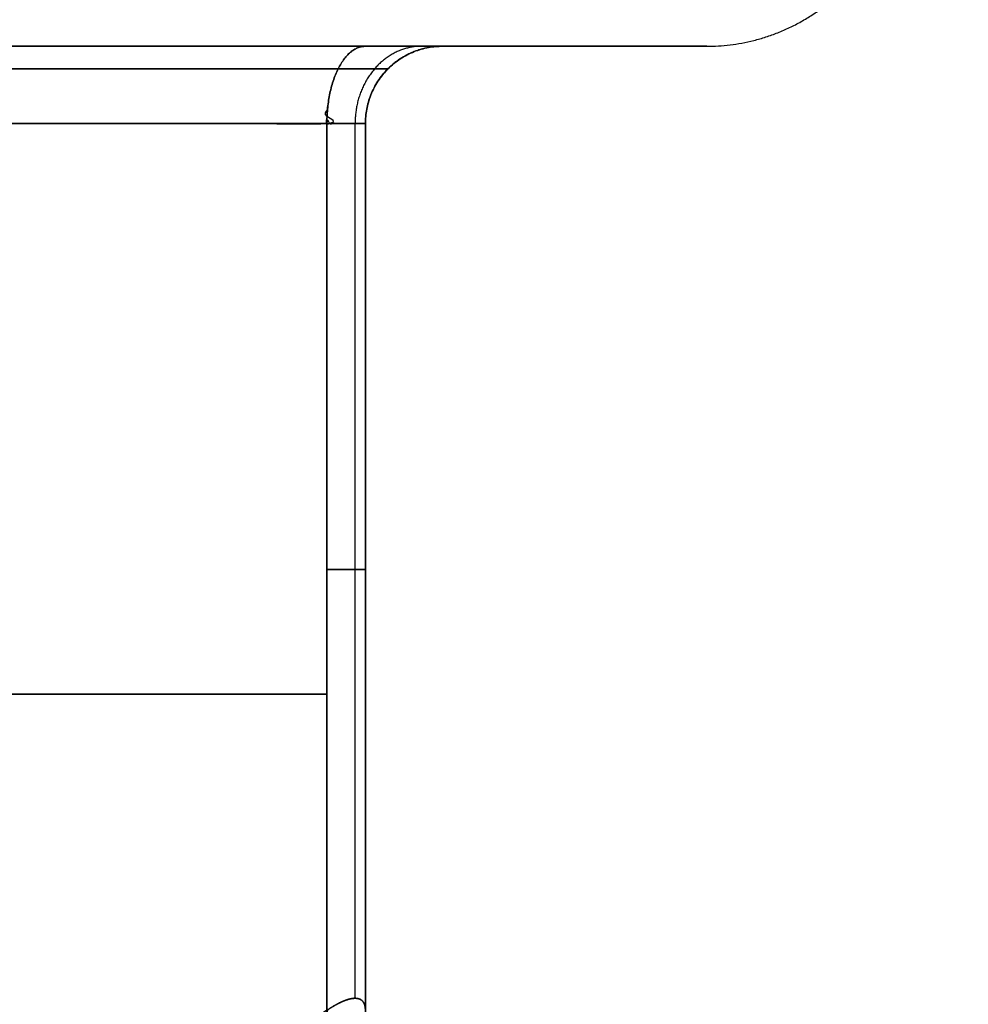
# Model space of a CAD drawing. Header units: millimetres. Extents: x -661 to 720, y -255 to 255.
# Tile 489 of 656: x -582.97 to -580.5, y 194.52 to 197.07. Entities that reach past the tile are written whole.
import ezdxf

# ---------------------------------------------------------------- set-up
doc = ezdxf.new("R2010")
doc.units = ezdxf.units.MM
doc.layers.add('Floreana 120', color=18, linetype='Continuous', true_color=0x000000)

msp = doc.modelspace()

# ---------------------------------------------------------------- linework, layer by layer
at = {"layer": 'Floreana 120', "color": 253, "true_color": 0x97aaae}
for p, q in [((-581.8686, 197, 1221.5), (-581.1827, 197, 1221.5)), ((-581.8686, 197, 821.5), (-581.1827, 197, 821.5)), ((-581.8686, 197, 421.5), (-581.1827, 197, 421.5)), ((-582.0686, 194.0095, 1221.5), (-582.0686, 196.8, 1221.5)), ((-582.0686, 194.0095, 821.5), (-582.0686, 196.8, 821.5)), ((-582.0686, 194.0095, 421.5), (-582.0686, 196.8, 421.5)), ((-582.1686, 195.3197, 1219.4423), (-585.4327, 195.3197, 1217.5577)), ((-585.4327, 195.3197, 1225.4423), (-582.1686, 195.3197, 1223.5577)), ((-582.1686, 195.3197, 819.4423), (-585.4327, 195.3197, 817.5577)), ((-585.4327, 195.3197, 825.4423), (-582.1686, 195.3197, 823.5577)), ((-582.1686, 195.3197, 419.4423), (-585.4327, 195.3197, 417.5577)), ((-585.4327, 195.3197, 425.4423), (-582.1686, 195.3197, 423.5577)), ((-582.0686, 195.3228, 1219.6155), (-582.0686, 195.3228, 1223.3845)), ((-582.0686, 195.3228, 819.6155), (-582.0686, 195.3228, 823.3845)), ((-582.0686, 195.3228, 419.6155), (-582.0686, 195.3228, 423.3845))]:
    msp.add_line(p, q, dxfattribs=at)
at = {"layer": 'Floreana 120', "color": 250, "true_color": 0x282421}
for points, knots in [([(-652.0296, -251, 10), (-475.5296, -251, 10), (-299.0296, -251, 10), (-294.0296, -251, 10), (-294.0296, -246, 10), (-294.0296, 0, 10), (-294.0296, 246, 10), (-294.0296, 251, 10), (-299.0296, 251, 10), (-475.5296, 251, 10), (-652.0296, 251, 10), (-657.0296, 251, 10), (-657.0296, 246, 10), (-657.0296, 0, 10), (-657.0296, -246, 10), (-657.0296, -251, 10), (-652.0296, -251, 10)], [0, 0, 0, 353, 353, 363, 363, 855, 855, 865, 865, 1218, 1218, 1228, 1228, 1720, 1720, 1730, 1730, 1730]), ([(-294.0296, 246), (-294.0296, 0), (-294.0296, -246), (-294.0296, -251), (-299.0296, -251), (-475.5296, -251), (-652.0296, -251), (-657.0296, -251), (-657.0296, -246), (-657.0296, 0), (-657.0296, 246), (-657.0296, 251), (-652.0296, 251), (-475.5296, 251), (-299.0296, 251), (-294.0296, 251), (-294.0296, 246)], [0, 0, 0, 492, 492, 502, 502, 855, 855, 865, 865, 1357, 1357, 1367, 1367, 1720, 1720, 1730, 1730, 1730])]:
    msp.add_rational_spline(points, [1, 1, 1, 0.707106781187, 1, 1, 1, 0.707106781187, 1, 1, 1, 0.707106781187, 1, 1, 1, 0.707106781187, 1], degree=2, knots=knots, dxfattribs=at)
at = {"layer": 'Floreana 120', "color": 253, "true_color": 0x97aaae}
for points, weights in [([(-581.1827, 197, 1221.5), (-580.8898, 197, 1221.5), (-580.6827, 197.2071, 1221.5), (-580.6827, 197.5, 1221.5)], [0.478289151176, 0.384897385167, 0.384897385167, 0.478289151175]), ([(-581.1827, 197, 821.5), (-580.8898, 197, 821.5), (-580.6827, 197.2071, 821.5), (-580.6827, 197.5, 821.5)], [0.478289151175, 0.384897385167, 0.384897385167, 0.478289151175]), ([(-581.1827, 197, 421.5), (-580.8898, 197, 421.5), (-580.6827, 197.2071, 421.5), (-580.6827, 197.5, 421.5)], [0.478289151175, 0.384897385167, 0.384897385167, 0.478289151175]), ([(-581.8686, 197, 1221.5), (-581.9858, 197, 1221.5), (-582.0686, 196.9172, 1221.5), (-582.0686, 196.8, 1221.5)], [0.999999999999, 0.804737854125, 0.804737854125, 0.999999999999]), ([(-581.8686, 197, 821.5), (-581.9858, 197, 821.5), (-582.0686, 196.9172, 821.5), (-582.0686, 196.8, 821.5)], [1, 0.804737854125, 0.804737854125, 0.999999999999]), ([(-581.8686, 197, 421.5), (-581.9858, 197, 421.5), (-582.0686, 196.9172, 421.5), (-582.0686, 196.8, 421.5)], [1, 0.804737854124, 0.804737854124, 1])]:
    msp.add_rational_spline(points, weights, degree=3, dxfattribs=at)
at = {"layer": 'Floreana 120', "color": 253, "true_color": 0x97aaae, "extrusion": (0, -1, 0)}
for points in [[(-585.5327, 197, 1217.15), (-581.1827, 197, 1217.15), (-581.1827, 197, 1221.5), (-581.1827, 197, 1225.85), (-585.5327, 197, 1225.85), (-589.8827, 197, 1225.85), (-589.8827, 197, 1221.5), (-589.8827, 197, 1217.15), (-585.5327, 197, 1217.15)], [(-585.5327, 197, 417.15), (-581.1827, 197, 417.15), (-581.1827, 197, 421.5), (-581.1827, 197, 425.85), (-585.5327, 197, 425.85), (-589.8827, 197, 425.85), (-589.8827, 197, 421.5), (-589.8827, 197, 417.15), (-585.5327, 197, 417.15)]]:
    msp.add_rational_spline(points, [1, 0.707106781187, 1, 0.707106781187, 1, 0.707106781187, 1, 0.707106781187, 1], degree=2, knots=[0, 0, 0, 8.7, 8.7, 17.4, 17.4, 26.1, 26.1, 34.8, 34.8, 34.8], dxfattribs=at)
at = {"layer": 'Floreana 120', "color": 253, "true_color": 0x97aaae, "extrusion": (0, -1, -3.26686e-15)}
msp.add_rational_spline([(-585.5327, 197, 817.15), (-581.1827, 197, 817.15), (-581.1827, 197, 821.5), (-581.1827, 197, 825.85), (-585.5327, 197, 825.85), (-589.8827, 197, 825.85), (-589.8827, 197, 821.5), (-589.8827, 197, 817.15), (-585.5327, 197, 817.15)], [1, 0.707106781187, 1, 0.707106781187, 1, 0.707106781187, 1, 0.707106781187, 1], degree=2, knots=[0, 0, 0, 8.7, 8.7, 17.4, 17.4, 26.1, 26.1, 34.8, 34.8, 34.8], dxfattribs=at)
at = {"layer": 'Floreana 120', "color": 253, "true_color": 0x97aaae, "extrusion": (0, 1, 0)}
for points in [[(-588.9968, 197, 1219.2691), (-589.1968, 197, 1219.3845), (-589.1968, 197, 1219.6155), (-589.1968, 197, 1221.5), (-589.1968, 197, 1223.3845), (-589.1968, 197, 1223.6155), (-588.9968, 197, 1223.7309), (-587.3648, 197, 1224.6732), (-585.7327, 197, 1225.6155), (-585.5327, 197, 1225.7309), (-585.3327, 197, 1225.6155), (-583.7007, 197, 1224.6732), (-582.0686, 197, 1223.7309), (-581.8686, 197, 1223.6155), (-581.8686, 197, 1223.3845), (-581.8686, 197, 1221.5), (-581.8686, 197, 1219.6155), (-581.8686, 197, 1219.3845), (-582.0686, 197, 1219.2691), (-583.7007, 197, 1218.3268), (-585.3327, 197, 1217.3845), (-585.5327, 197, 1217.2691), (-585.7327, 197, 1217.3845), (-587.3648, 197, 1218.3268), (-588.9968, 197, 1219.2691)], [(-588.9968, 197, 819.2691), (-589.1968, 197, 819.3845), (-589.1968, 197, 819.6155), (-589.1968, 197, 821.5), (-589.1968, 197, 823.3845), (-589.1968, 197, 823.6155), (-588.9968, 197, 823.7309), (-587.3648, 197, 824.6732), (-585.7327, 197, 825.6155), (-585.5327, 197, 825.7309), (-585.3327, 197, 825.6155), (-583.7007, 197, 824.6732), (-582.0686, 197, 823.7309), (-581.8686, 197, 823.6155), (-581.8686, 197, 823.3845), (-581.8686, 197, 821.5), (-581.8686, 197, 819.6155), (-581.8686, 197, 819.3845), (-582.0686, 197, 819.2691), (-583.7007, 197, 818.3268), (-585.3327, 197, 817.3845), (-585.5327, 197, 817.2691), (-585.7327, 197, 817.3845), (-587.3648, 197, 818.3268), (-588.9968, 197, 819.2691)]]:
    msp.add_rational_spline(points, [1, 0.866025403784, 1, 1, 1, 0.866025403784, 1, 1, 1, 0.866025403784, 1, 1, 1, 0.866025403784, 1, 1, 1, 0.866025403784, 1, 1, 1, 0.866025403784, 1, 1, 1], degree=2, knots=[0, 0, 0, 0.46188, 0.46188, 4.23094, 4.23094, 4.69282, 4.69282, 8.46188, 8.46188, 8.92376, 8.92376, 12.69282, 12.69282, 13.154701, 13.154701, 16.92376, 16.92376, 17.385641, 17.385641, 21.154701, 21.154701, 21.616581, 21.616581, 25.385641, 25.385641, 25.385641], dxfattribs=at)
at = {"layer": 'Floreana 120', "color": 253, "true_color": 0x97aaae, "extrusion": (-1.9392e-15, 1, -3.35879e-15)}
msp.add_rational_spline([(-588.9968, 197, 419.2691), (-589.1968, 197, 419.3845), (-589.1968, 197, 419.6155), (-589.1968, 197, 421.5), (-589.1968, 197, 423.3845), (-589.1968, 197, 423.6155), (-588.9968, 197, 423.7309), (-587.3648, 197, 424.6732), (-585.7327, 197, 425.6155), (-585.5327, 197, 425.7309), (-585.3327, 197, 425.6155), (-583.7007, 197, 424.6732), (-582.0686, 197, 423.7309), (-581.8686, 197, 423.6155), (-581.8686, 197, 423.3845), (-581.8686, 197, 421.5), (-581.8686, 197, 419.6155), (-581.8686, 197, 419.3845), (-582.0686, 197, 419.2691), (-583.7007, 197, 418.3268), (-585.3327, 197, 417.3845), (-585.5327, 197, 417.2691), (-585.7327, 197, 417.3845), (-587.3648, 197, 418.3268), (-588.9968, 197, 419.2691)], [1, 0.866025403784, 1, 1, 1, 0.866025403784, 1, 1, 1, 0.866025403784, 1, 1, 1, 0.866025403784, 1, 1, 1, 0.866025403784, 1, 1, 1, 0.866025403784, 1, 1, 1], degree=2, knots=[0, 0, 0, 0.46188, 0.46188, 4.23094, 4.23094, 4.69282, 4.69282, 8.46188, 8.46188, 8.92376, 8.92376, 12.69282, 12.69282, 13.154701, 13.154701, 16.92376, 16.92376, 17.385641, 17.385641, 21.154701, 21.154701, 21.616581, 21.616581, 25.385641, 25.385641, 25.385641], dxfattribs=at)
at = {"layer": 'Floreana 120', "color": 253, "true_color": 0x97aaae, "extrusion": (1.30675e-14, 1, 0)}
for points in [[(-585.5327, 197, 1225.85), (-581.1827, 197, 1225.85), (-581.1827, 197, 1221.5), (-581.1827, 197, 1217.15), (-585.5327, 197, 1217.15)], [(-585.5327, 197, 825.85), (-581.1827, 197, 825.85), (-581.1827, 197, 821.5), (-581.1827, 197, 817.15), (-585.5327, 197, 817.15)]]:
    msp.add_rational_spline(points, [1, 0.707106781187, 1, 0.707106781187, 1], degree=2, knots=[0, 0, 0, 8.7, 8.7, 17.4, 17.4, 17.4], dxfattribs=at)
at = {"layer": 'Floreana 120', "color": 253, "true_color": 0x97aaae, "extrusion": (6.53373e-15, 1, -3.26686e-15)}
msp.add_rational_spline([(-585.5327, 197, 425.85), (-581.1827, 197, 425.85), (-581.1827, 197, 421.5), (-581.1827, 197, 417.15), (-585.5327, 197, 417.15)], [1, 0.707106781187, 1, 0.707106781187, 1], degree=2, knots=[0, 0, 0, 8.7, 8.7, 17.4, 17.4, 17.4], dxfattribs=at)
at = {"layer": 'Floreana 120', "color": 253, "true_color": 0x97aaae}
for points, weights, degree, knots in [([(-582.1686, 196.8, 1223.5577), (-582.1686, 197, 1223.5577), (-582.0686, 197, 1223.7309), (-583.7007, 197, 1224.6732), (-585.3327, 197, 1225.6155), (-585.4327, 197, 1225.4423), (-585.4327, 196.8, 1225.4423), (-583.8007, 196.8, 1224.5), (-582.1686, 196.8, 1223.5577)], [1, 0.707106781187, 1, 1, 1, 0.707106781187, 1, 1, 1], 2, [0, 0, 0, 0.4, 0.4, 4.16906, 4.16906, 4.56906, 4.56906, 8.33812, 8.33812, 8.33812]), ([(-582.0686, 197, 1219.2691), (-582.1686, 197, 1219.4423), (-582.1686, 196.8, 1219.4423), (-583.8007, 196.8, 1218.5), (-585.4327, 196.8, 1217.5577), (-585.4327, 197, 1217.5577), (-585.3327, 197, 1217.3845), (-583.7007, 197, 1218.3268), (-582.0686, 197, 1219.2691)], [1, 0.707106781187, 1, 1, 1, 0.707106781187, 1, 1, 1], 2, [0, 0, 0, 0.4, 0.4, 4.16906, 4.16906, 4.56906, 4.56906, 8.33812, 8.33812, 8.33812]), ([(-582.1686, 196.8, 823.5577), (-582.1686, 197, 823.5577), (-582.0686, 197, 823.7309), (-583.7007, 197, 824.6732), (-585.3327, 197, 825.6155), (-585.4327, 197, 825.4423), (-585.4327, 196.8, 825.4423), (-583.8007, 196.8, 824.5), (-582.1686, 196.8, 823.5577)], [1, 0.707106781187, 1, 1, 1, 0.707106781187, 1, 1, 1], 2, [0, 0, 0, 0.4, 0.4, 4.16906, 4.16906, 4.56906, 4.56906, 8.33812, 8.33812, 8.33812]), ([(-582.0686, 197, 819.2691), (-582.1686, 197, 819.4423), (-582.1686, 196.8, 819.4423), (-583.8007, 196.8, 818.5), (-585.4327, 196.8, 817.5577), (-585.4327, 197, 817.5577), (-585.3327, 197, 817.3845), (-583.7007, 197, 818.3268), (-582.0686, 197, 819.2691)], [1, 0.707106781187, 1, 1, 1, 0.707106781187, 1, 1, 1], 2, [0, 0, 0, 0.4, 0.4, 4.16906, 4.16906, 4.56906, 4.56906, 8.33812, 8.33812, 8.33812]), ([(-582.1686, 196.8, 423.5577), (-582.1686, 197, 423.5577), (-582.0686, 197, 423.7309), (-583.7007, 197, 424.6732), (-585.3327, 197, 425.6155), (-585.4327, 197, 425.4423), (-585.4327, 196.8, 425.4423), (-583.8007, 196.8, 424.5), (-582.1686, 196.8, 423.5577)], [1, 0.707106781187, 1, 1, 1, 0.707106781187, 1, 1, 1], 2, [0, 0, 0, 0.4, 0.4, 4.16906, 4.16906, 4.56906, 4.56906, 8.33812, 8.33812, 8.33812]), ([(-582.0686, 197, 419.2691), (-582.1686, 197, 419.4423), (-582.1686, 196.8, 419.4423), (-583.8007, 196.8, 418.5), (-585.4327, 196.8, 417.5577), (-585.4327, 197, 417.5577), (-585.3327, 197, 417.3845), (-583.7007, 197, 418.3268), (-582.0686, 197, 419.2691)], [1, 0.707106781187, 1, 1, 1, 0.707106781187, 1, 1, 1], 2, [0, 0, 0, 0.4, 0.4, 4.16906, 4.16906, 4.56906, 4.56906, 8.33812, 8.33812, 8.33812]), ([(-581.8686, 197, 1219.6155), (-582.0686, 197, 1219.6155), (-582.0686, 196.8, 1219.6155), (-582.0686, 196.8, 1219.5), (-582.1686, 196.8, 1219.4423), (-582.1686, 197, 1219.4423), (-582.0686, 197, 1219.2691), (-581.8686, 197, 1219.3845), (-581.8686, 197, 1219.6155)], [1, 0.707106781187, 1, 0.866025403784, 1, 0.707106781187, 1, 0.866025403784, 1], 2, [0, 0, 0, 0.4, 0.4, 0.63094, 0.63094, 1.03094, 1.03094, 1.49282, 1.49282, 1.49282]), ([(-582.0686, 196.8, 1223.3845), (-582.0686, 197, 1223.3845), (-581.8686, 197, 1223.3845), (-581.8686, 197, 1223.6155), (-582.0686, 197, 1223.7309), (-582.1686, 197, 1223.5577), (-582.1686, 196.8, 1223.5577), (-582.0686, 196.8, 1223.5), (-582.0686, 196.8, 1223.3845)], [1, 0.707106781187, 1, 0.866025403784, 1, 0.707106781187, 1, 0.866025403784, 1], 2, [0, 0, 0, 0.4, 0.4, 0.86188, 0.86188, 1.26188, 1.26188, 1.49282, 1.49282, 1.49282]), ([(-581.8686, 197, 819.6155), (-582.0686, 197, 819.6155), (-582.0686, 196.8, 819.6155), (-582.0686, 196.8, 819.5), (-582.1686, 196.8, 819.4423), (-582.1686, 197, 819.4423), (-582.0686, 197, 819.2691), (-581.8686, 197, 819.3845), (-581.8686, 197, 819.6155)], [1, 0.707106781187, 1, 0.866025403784, 1, 0.707106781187, 1, 0.866025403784, 1], 2, [0, 0, 0, 0.4, 0.4, 0.63094, 0.63094, 1.03094, 1.03094, 1.49282, 1.49282, 1.49282]), ([(-582.0686, 196.8, 823.3845), (-582.0686, 197, 823.3845), (-581.8686, 197, 823.3845), (-581.8686, 197, 823.6155), (-582.0686, 197, 823.7309), (-582.1686, 197, 823.5577), (-582.1686, 196.8, 823.5577), (-582.0686, 196.8, 823.5), (-582.0686, 196.8, 823.3845)], [1, 0.707106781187, 1, 0.866025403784, 1, 0.707106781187, 1, 0.866025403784, 1], 2, [0, 0, 0, 0.4, 0.4, 0.86188, 0.86188, 1.26188, 1.26188, 1.49282, 1.49282, 1.49282]), ([(-581.8686, 197, 419.6155), (-582.0686, 197, 419.6155), (-582.0686, 196.8, 419.6155), (-582.0686, 196.8, 419.5), (-582.1686, 196.8, 419.4423), (-582.1686, 197, 419.4423), (-582.0686, 197, 419.2691), (-581.8686, 197, 419.3845), (-581.8686, 197, 419.6155)], [1, 0.707106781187, 1, 0.866025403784, 1, 0.707106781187, 1, 0.866025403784, 1], 2, [0, 0, 0, 0.4, 0.4, 0.63094, 0.63094, 1.03094, 1.03094, 1.49282, 1.49282, 1.49282]), ([(-582.0686, 196.8, 423.3845), (-582.0686, 197, 423.3845), (-581.8686, 197, 423.3845), (-581.8686, 197, 423.6155), (-582.0686, 197, 423.7309), (-582.1686, 197, 423.5577), (-582.1686, 196.8, 423.5577), (-582.0686, 196.8, 423.5), (-582.0686, 196.8, 423.3845)], [1, 0.707106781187, 1, 0.866025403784, 1, 0.707106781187, 1, 0.866025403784, 1], 2, [0, 0, 0, 0.4, 0.4, 0.86188, 0.86188, 1.26188, 1.26188, 1.49282, 1.49282, 1.49282]), ([(-582.0686, 196.8, 1219.6155), (-582.0686, 197, 1219.6155), (-581.8686, 197, 1219.6155), (-581.8686, 197, 1221.5), (-581.8686, 197, 1223.3845), (-582.0686, 197, 1223.3845), (-582.0686, 196.8, 1223.3845), (-582.0686, 196.8, 1221.5), (-582.0686, 196.8, 1219.6155)], [1, 0.707106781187, 1, 1, 1, 0.707106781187, 1, 1, 1], 2, [0, 0, 0, 0.4, 0.4, 4.16906, 4.16906, 4.56906, 4.56906, 8.33812, 8.33812, 8.33812]), ([(-582.0686, 196.8, 819.6155), (-582.0686, 197, 819.6155), (-581.8686, 197, 819.6155), (-581.8686, 197, 821.5), (-581.8686, 197, 823.3845), (-582.0686, 197, 823.3845), (-582.0686, 196.8, 823.3845), (-582.0686, 196.8, 821.5), (-582.0686, 196.8, 819.6155)], [1, 0.707106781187, 1, 1, 1, 0.707106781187, 1, 1, 1], 2, [0, 0, 0, 0.4, 0.4, 4.16906, 4.16906, 4.56906, 4.56906, 8.33812, 8.33812, 8.33812]), ([(-582.0686, 196.8, 419.6155), (-582.0686, 197, 419.6155), (-581.8686, 197, 419.6155), (-581.8686, 197, 421.5), (-581.8686, 197, 423.3845), (-582.0686, 197, 423.3845), (-582.0686, 196.8, 423.3845), (-582.0686, 196.8, 421.5), (-582.0686, 196.8, 419.6155)], [1, 0.707106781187, 1, 1, 1, 0.707106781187, 1, 1, 1], 2, [0, 0, 0, 0.4, 0.4, 4.16906, 4.16906, 4.56906, 4.56906, 8.33812, 8.33812, 8.33812]), ([(-582.0686, 196.8, 1219.6155), (-582.0686, 196.0334, 1219.6155), (-582.0686, 195.2668, 1219.6155), (-582.0686, 194.5002, 1219.6155), (-582.0686, 194.5088, 1219.6005), (-582.0703, 194.5163, 1219.5847), (-582.0742, 194.5218, 1219.5688), (-582.078, 194.5272, 1219.5527), (-582.0842, 194.5307, 1219.536), (-582.0925, 194.5313, 1219.5207), (-582.0999, 194.5318, 1219.507), (-582.109, 194.5302, 1219.494), (-582.119, 194.5266, 1219.4827), (-582.1286, 194.5232, 1219.4719), (-582.1392, 194.5181, 1219.4624), (-582.15, 194.5118, 1219.4544), (-582.1561, 194.5083, 1219.4499), (-582.1624, 194.5044, 1219.4459), (-582.1686, 194.5002, 1219.4423), (-582.1686, 195.2668, 1219.4423), (-582.1686, 196.0334, 1219.4423), (-582.1686, 196.8, 1219.4423), (-582.1052, 196.8, 1219.4789), (-582.0686, 196.8, 1219.5423), (-582.0686, 196.8, 1219.6155)], [1, 1, 1, 1, 1, 1, 1, 1, 1, 1, 1, 1, 1, 1, 1, 1, 1, 1, 1, 1, 1, 1, 0.910683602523, 0.910683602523, 1], 3, [0, 0, 0, 0, 2.299762, 2.299762, 2.299762, 2.351864, 2.351864, 2.351864, 2.404828, 2.404828, 2.404828, 2.451848, 2.451848, 2.451848, 2.496679, 2.496679, 2.496679, 2.521744, 2.521744, 2.521744, 4.821506, 4.821506, 4.821506, 5.041121, 5.041121, 5.041121, 5.041121]), ([(-582.0686, 196.8, 819.6155), (-582.0686, 196.0334, 819.6155), (-582.0686, 195.2668, 819.6155), (-582.0686, 194.5002, 819.6155), (-582.0686, 194.5088, 819.6005), (-582.0703, 194.5163, 819.5847), (-582.0742, 194.5218, 819.5688), (-582.078, 194.5272, 819.5527), (-582.0842, 194.5307, 819.536), (-582.0925, 194.5313, 819.5207), (-582.0999, 194.5318, 819.507), (-582.109, 194.5302, 819.494), (-582.119, 194.5266, 819.4827), (-582.1286, 194.5232, 819.4719), (-582.1392, 194.5181, 819.4624), (-582.15, 194.5118, 819.4544), (-582.1561, 194.5083, 819.4499), (-582.1624, 194.5044, 819.4459), (-582.1686, 194.5002, 819.4423), (-582.1686, 195.2668, 819.4423), (-582.1686, 196.0334, 819.4423), (-582.1686, 196.8, 819.4423), (-582.1052, 196.8, 819.4789), (-582.0686, 196.8, 819.5423), (-582.0686, 196.8, 819.6155)], [1, 1, 1, 1, 1, 1, 1, 1, 1, 1, 1, 1, 1, 1, 1, 1, 1, 1, 1, 1, 1, 1, 0.910683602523, 0.910683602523, 1], 3, [0, 0, 0, 0, 2.299762, 2.299762, 2.299762, 2.351864, 2.351864, 2.351864, 2.404828, 2.404828, 2.404828, 2.451848, 2.451848, 2.451848, 2.496679, 2.496679, 2.496679, 2.521744, 2.521744, 2.521744, 4.821506, 4.821506, 4.821506, 5.041121, 5.041121, 5.041121, 5.041121]), ([(-582.0686, 196.8, 419.6155), (-582.0686, 196.0334, 419.6155), (-582.0686, 195.2668, 419.6155), (-582.0686, 194.5002, 419.6155), (-582.0686, 194.5088, 419.6005), (-582.0703, 194.5163, 419.5847), (-582.0742, 194.5218, 419.5688), (-582.078, 194.5272, 419.5527), (-582.0842, 194.5307, 419.536), (-582.0925, 194.5313, 419.5207), (-582.0999, 194.5318, 419.507), (-582.109, 194.5302, 419.494), (-582.119, 194.5266, 419.4827), (-582.1286, 194.5232, 419.4719), (-582.1392, 194.5181, 419.4624), (-582.15, 194.5118, 419.4544), (-582.1561, 194.5083, 419.4499), (-582.1624, 194.5044, 419.4459), (-582.1686, 194.5002, 419.4423), (-582.1686, 195.2668, 419.4423), (-582.1686, 196.0334, 419.4423), (-582.1686, 196.8, 419.4423), (-582.1052, 196.8, 419.4789), (-582.0686, 196.8, 419.5423), (-582.0686, 196.8, 419.6155)], [1, 1, 1, 1, 1, 1, 1, 1, 1, 1, 1, 1, 1, 1, 1, 1, 1, 1, 1, 1, 1, 1, 0.910683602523, 0.910683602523, 1], 3, [0, 0, 0, 0, 2.299762, 2.299762, 2.299762, 2.351864, 2.351864, 2.351864, 2.404828, 2.404828, 2.404828, 2.451848, 2.451848, 2.451848, 2.496679, 2.496679, 2.496679, 2.521744, 2.521744, 2.521744, 4.821506, 4.821506, 4.821506, 5.041121, 5.041121, 5.041121, 5.041121]), ([(-582.1686, 196.8, 1223.5577), (-582.1686, 196.0334, 1223.5577), (-582.1686, 195.2668, 1223.5577), (-582.1686, 194.5002, 1223.5577), (-582.1557, 194.5088, 1223.5503), (-582.1428, 194.5163, 1223.5409), (-582.131, 194.5217, 1223.5296), (-582.1189, 194.5272, 1223.5182), (-582.1077, 194.5307, 1223.5045), (-582.0985, 194.5313, 1223.4897), (-582.0903, 194.5318, 1223.4765), (-582.0836, 194.5302, 1223.4621), (-582.0789, 194.5266, 1223.4477), (-582.0743, 194.5232, 1223.434), (-582.0713, 194.5181, 1223.4201), (-582.0699, 194.5118, 1223.4067), (-582.069, 194.5083, 1223.3992), (-582.0686, 194.5044, 1223.3918), (-582.0686, 194.5002, 1223.3845), (-582.0686, 195.2668, 1223.3845), (-582.0686, 196.0334, 1223.3845), (-582.0686, 196.8, 1223.3845), (-582.0686, 196.8, 1223.4577), (-582.1052, 196.8, 1223.5211), (-582.1686, 196.8, 1223.5577)], [1, 1, 1, 1, 1, 1, 1, 1, 1, 1, 1, 1, 1, 1, 1, 1, 1, 1, 1, 1, 1, 1, 0.910683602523, 0.910683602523, 1], 3, [0, 0, 0, 0, 2.299762, 2.299762, 2.299762, 2.351836, 2.351836, 2.351836, 2.404808, 2.404808, 2.404808, 2.451832, 2.451832, 2.451832, 2.496662, 2.496662, 2.496662, 2.521744, 2.521744, 2.521744, 4.821506, 4.821506, 4.821506, 5.041121, 5.041121, 5.041121, 5.041121]), ([(-582.1686, 196.8, 823.5577), (-582.1686, 196.0334, 823.5577), (-582.1686, 195.2668, 823.5577), (-582.1686, 194.5002, 823.5577), (-582.1557, 194.5088, 823.5503), (-582.1428, 194.5163, 823.5409), (-582.131, 194.5217, 823.5296), (-582.1189, 194.5272, 823.5182), (-582.1077, 194.5307, 823.5045), (-582.0985, 194.5313, 823.4897), (-582.0903, 194.5318, 823.4765), (-582.0836, 194.5302, 823.4621), (-582.0789, 194.5266, 823.4477), (-582.0743, 194.5232, 823.434), (-582.0713, 194.5181, 823.4201), (-582.0699, 194.5118, 823.4067), (-582.069, 194.5083, 823.3992), (-582.0686, 194.5044, 823.3918), (-582.0686, 194.5002, 823.3845), (-582.0686, 195.2668, 823.3845), (-582.0686, 196.0334, 823.3845), (-582.0686, 196.8, 823.3845), (-582.0686, 196.8, 823.4577), (-582.1052, 196.8, 823.5211), (-582.1686, 196.8, 823.5577)], [1, 1, 1, 1, 1, 1, 1, 1, 1, 1, 1, 1, 1, 1, 1, 1, 1, 1, 1, 1, 1, 1, 0.910683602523, 0.910683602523, 1], 3, [0, 0, 0, 0, 2.299762, 2.299762, 2.299762, 2.351836, 2.351836, 2.351836, 2.404808, 2.404808, 2.404808, 2.451832, 2.451832, 2.451832, 2.496662, 2.496662, 2.496662, 2.521744, 2.521744, 2.521744, 4.821506, 4.821506, 4.821506, 5.041121, 5.041121, 5.041121, 5.041121]), ([(-582.1686, 196.8, 423.5577), (-582.1686, 196.0334, 423.5577), (-582.1686, 195.2668, 423.5577), (-582.1686, 194.5002, 423.5577), (-582.1557, 194.5088, 423.5503), (-582.1428, 194.5163, 423.5409), (-582.131, 194.5217, 423.5296), (-582.1189, 194.5272, 423.5182), (-582.1077, 194.5307, 423.5045), (-582.0985, 194.5313, 423.4897), (-582.0903, 194.5318, 423.4765), (-582.0836, 194.5302, 423.4621), (-582.0789, 194.5266, 423.4477), (-582.0743, 194.5232, 423.434), (-582.0713, 194.5181, 423.4201), (-582.0699, 194.5118, 423.4067), (-582.069, 194.5083, 423.3992), (-582.0686, 194.5044, 423.3918), (-582.0686, 194.5002, 423.3845), (-582.0686, 195.2668, 423.3845), (-582.0686, 196.0334, 423.3845), (-582.0686, 196.8, 423.3845), (-582.0686, 196.8, 423.4577), (-582.1052, 196.8, 423.5211), (-582.1686, 196.8, 423.5577)], [1, 1, 1, 1, 1, 1, 1, 1, 1, 1, 1, 1, 1, 1, 1, 1, 1, 1, 1, 1, 1, 1, 0.910683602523, 0.910683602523, 1], 3, [0, 0, 0, 0, 2.299762, 2.299762, 2.299762, 2.351836, 2.351836, 2.351836, 2.404808, 2.404808, 2.404808, 2.451832, 2.451832, 2.451832, 2.496662, 2.496662, 2.496662, 2.521744, 2.521744, 2.521744, 4.821506, 4.821506, 4.821506, 5.041121, 5.041121, 5.041121, 5.041121])]:
    msp.add_rational_spline(points, weights, degree=degree, knots=knots, dxfattribs=at)
at = {"layer": 'Floreana 120', "color": 253, "true_color": 0x97aaae, "extrusion": (-0.5, 8.91054e-12, -0.866025)}
msp.add_rational_spline([(-581.9222, 197, 1219.4155), (-582.0237, 197, 1219.474), (-582.0954, 196.9172, 1219.5155), (-582.0954, 196.8, 1219.5155)], [0.892499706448, 0.718228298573, 0.718228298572, 0.892499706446], degree=3, dxfattribs=at)
at = {"layer": 'Floreana 120', "color": 253, "true_color": 0x97aaae, "extrusion": (0.5, 7.69916e-12, -0.866025)}
msp.add_rational_spline([(-581.9222, 197, 1223.5845), (-582.0237, 197, 1223.526), (-582.0954, 196.9172, 1223.4845), (-582.0954, 196.8, 1223.4845)], [0.892499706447, 0.718228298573, 0.718228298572, 0.892499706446], degree=3, dxfattribs=at)
at = {"layer": 'Floreana 120', "color": 253, "true_color": 0x97aaae, "extrusion": (-0.5, -1.58255e-12, -0.866025)}
msp.add_rational_spline([(-581.9222, 197, 819.4155), (-582.0237, 197, 819.474), (-582.0954, 196.9172, 819.5155), (-582.0954, 196.8, 819.5155)], [0.892499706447, 0.718228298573, 0.718228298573, 0.892499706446], degree=3, dxfattribs=at)
at = {"layer": 'Floreana 120', "color": 253, "true_color": 0x97aaae, "extrusion": (0.5, -3.72761e-14, -0.866025)}
msp.add_rational_spline([(-581.9222, 197, 823.5845), (-582.0237, 197, 823.526), (-582.0954, 196.9172, 823.4845), (-582.0954, 196.8, 823.4845)], [0.892499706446, 0.718228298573, 0.718228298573, 0.892499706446], degree=3, dxfattribs=at)
at = {"layer": 'Floreana 120', "color": 253, "true_color": 0x97aaae, "extrusion": (-0.5, -1.06927e-12, -0.866025)}
msp.add_rational_spline([(-581.9222, 197, 419.4155), (-582.0237, 197, 419.474), (-582.0954, 196.9172, 419.5155), (-582.0954, 196.8, 419.5155)], [0.892499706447, 0.718228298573, 0.718228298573, 0.892499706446], degree=3, dxfattribs=at)
at = {"layer": 'Floreana 120', "color": 253, "true_color": 0x97aaae, "extrusion": (0.5, -4.81443e-13, -0.866025)}
msp.add_rational_spline([(-581.9222, 197, 423.5845), (-582.0237, 197, 423.526), (-582.0954, 196.9172, 423.4845), (-582.0954, 196.8, 423.4845)], [0.892499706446, 0.718228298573, 0.718228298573, 0.892499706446], degree=3, dxfattribs=at)
at = {"layer": 'Floreana 120', "color": 253, "true_color": 0x97aaae}
for points in [[(-582.1393, 196.9414, 1223.6085), (-583.7714, 196.9414, 1224.5507), (-585.4034, 196.9414, 1225.493)], [(-585.4034, 196.9414, 1217.507), (-583.7714, 196.9414, 1218.4493), (-582.1393, 196.9414, 1219.3915)], [(-582.1393, 196.9414, 823.6085), (-583.7714, 196.9414, 824.5507), (-585.4034, 196.9414, 825.493)], [(-585.4034, 196.9414, 817.507), (-583.7714, 196.9414, 818.4493), (-582.1393, 196.9414, 819.3915)], [(-582.1393, 196.9414, 423.6085), (-583.7714, 196.9414, 424.5507), (-585.4034, 196.9414, 425.493)], [(-585.4034, 196.9414, 417.507), (-583.7714, 196.9414, 418.4493), (-582.1393, 196.9414, 419.3915)], [(-582.01, 196.9414, 1219.6155), (-582.01, 196.9414, 1221.5), (-582.01, 196.9414, 1223.3845)], [(-582.01, 196.9414, 819.6155), (-582.01, 196.9414, 821.5), (-582.01, 196.9414, 823.3845)], [(-582.01, 196.9414, 419.6155), (-582.01, 196.9414, 421.5), (-582.01, 196.9414, 423.3845)], [(-582.0954, 194.5314, 1223.4845), (-582.0954, 195.6657, 1223.4845), (-582.0954, 196.8, 1223.4845)], [(-582.0954, 194.5314, 1219.5155), (-582.0954, 195.6657, 1219.5155), (-582.0954, 196.8, 1219.5155)], [(-582.0954, 194.5314, 823.4845), (-582.0954, 195.6657, 823.4845), (-582.0954, 196.8, 823.4845)], [(-582.0954, 194.5314, 819.5155), (-582.0954, 195.6657, 819.5155), (-582.0954, 196.8, 819.5155)], [(-582.0954, 194.5314, 423.4845), (-582.0954, 195.6657, 423.4845), (-582.0954, 196.8, 423.4845)], [(-582.0954, 194.5314, 419.5155), (-582.0954, 195.6657, 419.5155), (-582.0954, 196.8, 419.5155)]]:
    msp.add_open_spline(points, degree=2, dxfattribs=at)
at = {"layer": 'Floreana 120', "color": 253, "true_color": 0x97aaae, "extrusion": (1.31898e-12, 1, -1.58433e-24)}
msp.add_rational_spline([(-582.1393, 196.9414, 1219.3915), (-582.0574, 196.9414, 1219.4389), (-582.01, 196.9414, 1219.5208), (-582.01, 196.9414, 1219.6155)], [0.816490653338, 0.743564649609, 0.743564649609, 0.816490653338], degree=3, dxfattribs=at)
at = {"layer": 'Floreana 120', "color": 253, "true_color": 0x97aaae, "extrusion": (-8.20418e-13, 1, -6.00588e-13)}
msp.add_rational_spline([(-582.01, 196.9414, 1223.3845), (-582.01, 196.9414, 1223.4792), (-582.0574, 196.9414, 1223.5611), (-582.1393, 196.9414, 1223.6085)], [0.816490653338, 0.743564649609, 0.743564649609, 0.816490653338], degree=3, dxfattribs=at)
at = {"layer": 'Floreana 120', "color": 253, "true_color": 0x97aaae, "extrusion": (3.00294e-13, 1, -3.00294e-13)}
msp.add_rational_spline([(-582.1393, 196.9414, 819.3915), (-582.0574, 196.9414, 819.4389), (-582.01, 196.9414, 819.5208), (-582.01, 196.9414, 819.6155)], [0.816490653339, 0.743564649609, 0.743564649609, 0.816490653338], degree=3, dxfattribs=at)
at = {"layer": 'Floreana 120', "color": 253, "true_color": 0x97aaae, "extrusion": (5.20124e-13, 1, 3.00294e-13)}
msp.add_rational_spline([(-582.01, 196.9414, 823.3845), (-582.01, 196.9414, 823.4792), (-582.0574, 196.9414, 823.5611), (-582.1393, 196.9414, 823.6085)], [0.816490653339, 0.743564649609, 0.743564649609, 0.816490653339], degree=3, dxfattribs=at)
at = {"layer": 'Floreana 120', "color": 253, "true_color": 0x97aaae, "extrusion": (1.12071e-12, 1, -1.39367e-13)}
msp.add_rational_spline([(-582.1393, 196.9414, 419.3915), (-582.0574, 196.9414, 419.4389), (-582.01, 196.9414, 419.5208), (-582.01, 196.9414, 419.6155)], [0.816490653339, 0.743564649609, 0.743564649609, 0.816490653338], degree=3, dxfattribs=at)
at = {"layer": 'Floreana 120', "color": 253, "true_color": 0x97aaae, "extrusion": (-2.35923e-12, 1, -6.00588e-13)}
msp.add_rational_spline([(-582.01, 196.9414, 423.3845), (-582.01, 196.9414, 423.4792), (-582.0574, 196.9414, 423.5611), (-582.1393, 196.9414, 423.6085)], [0.816490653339, 0.743564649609, 0.743564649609, 0.816490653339], degree=3, dxfattribs=at)
at = {"layer": 'Floreana 120', "color": 253, "true_color": 0x97aaae, "extrusion": (-0.5, 0, 0.866025)}
for points in [[(-582.1686, 194.5002, 1219.4423), (-583.1612, 193.8399, 1218.8692), (-584.4396, 193.8395, 1218.1311), (-585.4327, 194.5002, 1217.5577), (-585.4327, 195.2668, 1217.5577), (-585.4327, 196.0334, 1217.5577), (-585.4327, 196.8, 1217.5577), (-584.3447, 196.8, 1218.1859), (-583.2567, 196.8, 1218.8141), (-582.1686, 196.8, 1219.4423), (-582.1686, 196.0334, 1219.4423), (-582.1686, 195.2668, 1219.4423), (-582.1686, 194.5002, 1219.4423)], [(-582.1686, 194.5002, 819.4423), (-583.1612, 193.8399, 818.8692), (-584.4396, 193.8395, 818.1311), (-585.4327, 194.5002, 817.5577), (-585.4327, 195.2668, 817.5577), (-585.4327, 196.0334, 817.5577), (-585.4327, 196.8, 817.5577), (-584.3447, 196.8, 818.1859), (-583.2567, 196.8, 818.8141), (-582.1686, 196.8, 819.4423), (-582.1686, 196.0334, 819.4423), (-582.1686, 195.2668, 819.4423), (-582.1686, 194.5002, 819.4423)], [(-582.1686, 194.5002, 419.4423), (-583.1612, 193.8399, 418.8692), (-584.4396, 193.8395, 418.1311), (-585.4327, 194.5002, 417.5577), (-585.4327, 195.2668, 417.5577), (-585.4327, 196.0334, 417.5577), (-585.4327, 196.8, 417.5577), (-584.3447, 196.8, 418.1859), (-583.2567, 196.8, 418.8141), (-582.1686, 196.8, 419.4423), (-582.1686, 196.0334, 419.4423), (-582.1686, 195.2668, 419.4423), (-582.1686, 194.5002, 419.4423)]]:
    msp.add_open_spline(points, degree=3, knots=[0, 0, 0, 0, 4.122435, 4.122435, 4.122435, 6.422197, 6.422197, 6.422197, 10.191257, 10.191257, 10.191257, 12.49102, 12.49102, 12.49102, 12.49102], dxfattribs=at)
at = {"layer": 'Floreana 120', "color": 253, "true_color": 0x97aaae, "extrusion": (0.5, 0, 0.866025)}
for points in [[(-585.4327, 194.5002, 1225.4423), (-584.4402, 193.8399, 1224.8692), (-583.1618, 193.8395, 1224.1311), (-582.1686, 194.5002, 1223.5577), (-582.1686, 195.2668, 1223.5577), (-582.1686, 196.0334, 1223.5577), (-582.1686, 196.8, 1223.5577), (-583.2567, 196.8, 1224.1859), (-584.3447, 196.8, 1224.8141), (-585.4327, 196.8, 1225.4423), (-585.4327, 196.0334, 1225.4423), (-585.4327, 195.2668, 1225.4423), (-585.4327, 194.5002, 1225.4423)], [(-585.4327, 194.5002, 825.4423), (-584.4402, 193.8399, 824.8692), (-583.1618, 193.8395, 824.1311), (-582.1686, 194.5002, 823.5577), (-582.1686, 195.2668, 823.5577), (-582.1686, 196.0334, 823.5577), (-582.1686, 196.8, 823.5577), (-583.2567, 196.8, 824.1859), (-584.3447, 196.8, 824.8141), (-585.4327, 196.8, 825.4423), (-585.4327, 196.0334, 825.4423), (-585.4327, 195.2668, 825.4423), (-585.4327, 194.5002, 825.4423)], [(-585.4327, 194.5002, 425.4423), (-584.4402, 193.8399, 424.8692), (-583.1618, 193.8395, 424.1311), (-582.1686, 194.5002, 423.5577), (-582.1686, 195.2668, 423.5577), (-582.1686, 196.0334, 423.5577), (-582.1686, 196.8, 423.5577), (-583.2567, 196.8, 424.1859), (-584.3447, 196.8, 424.8141), (-585.4327, 196.8, 425.4423), (-585.4327, 196.0334, 425.4423), (-585.4327, 195.2668, 425.4423), (-585.4327, 194.5002, 425.4423)]]:
    msp.add_open_spline(points, degree=3, knots=[0, 0, 0, 0, 4.122435, 4.122435, 4.122435, 6.422197, 6.422197, 6.422197, 10.191257, 10.191257, 10.191257, 12.49102, 12.49102, 12.49102, 12.49102], dxfattribs=at)
at = {"layer": 'Floreana 120', "color": 253, "true_color": 0x97aaae, "extrusion": (-1, 0, 0)}
for points in [[(-582.0686, 194.5002, 1223.3845), (-582.0686, 193.8456, 1222.2484), (-582.0686, 193.8461, 1220.7507), (-582.0686, 194.5002, 1219.6155), (-582.0686, 195.2668, 1219.6155), (-582.0686, 196.0334, 1219.6155), (-582.0686, 196.8, 1219.6155), (-582.0686, 196.8, 1220.8718), (-582.0686, 196.8, 1222.1282), (-582.0686, 196.8, 1223.3845), (-582.0686, 196.0334, 1223.3845), (-582.0686, 195.2668, 1223.3845), (-582.0686, 194.5002, 1223.3845)], [(-582.0686, 194.5002, 823.3845), (-582.0686, 193.8456, 822.2484), (-582.0686, 193.8461, 820.7507), (-582.0686, 194.5002, 819.6155), (-582.0686, 195.2668, 819.6155), (-582.0686, 196.0334, 819.6155), (-582.0686, 196.8, 819.6155), (-582.0686, 196.8, 820.8718), (-582.0686, 196.8, 822.1282), (-582.0686, 196.8, 823.3845), (-582.0686, 196.0334, 823.3845), (-582.0686, 195.2668, 823.3845), (-582.0686, 194.5002, 823.3845)], [(-582.0686, 194.5002, 423.3845), (-582.0686, 193.8456, 422.2484), (-582.0686, 193.8461, 420.7507), (-582.0686, 194.5002, 419.6155), (-582.0686, 195.2668, 419.6155), (-582.0686, 196.0334, 419.6155), (-582.0686, 196.8, 419.6155), (-582.0686, 196.8, 420.8718), (-582.0686, 196.8, 422.1282), (-582.0686, 196.8, 423.3845), (-582.0686, 196.0334, 423.3845), (-582.0686, 195.2668, 423.3845), (-582.0686, 194.5002, 423.3845)]]:
    msp.add_open_spline(points, degree=3, knots=[0, 0, 0, 0, 4.119124, 4.119124, 4.119124, 6.418886, 6.418886, 6.418886, 10.187946, 10.187946, 10.187946, 12.487708, 12.487708, 12.487708, 12.487708], dxfattribs=at)
at = {"layer": 'Floreana 120', "color": 253, "true_color": 0x97aaae, "extrusion": (8.80526e-13, 1, 1.16474e-12)}
msp.add_rational_spline([(-582.1686, 195.6432, 1223.5577), (-582.1052, 195.6432, 1223.5211), (-582.0686, 195.6432, 1223.4577), (-582.0686, 195.6432, 1223.3845)], [0.999999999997, 0.910683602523, 0.910683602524, 1], degree=3, dxfattribs=at)
at = {"layer": 'Floreana 120', "color": 253, "true_color": 0x97aaae, "extrusion": (-3.88248e-13, 1, 3.88248e-13)}
msp.add_rational_spline([(-582.0686, 195.6432, 1219.6155), (-582.0686, 195.6432, 1219.5423), (-582.1052, 195.6432, 1219.4789), (-582.1686, 195.6432, 1219.4423)], [1, 0.910683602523, 0.910683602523, 1], degree=3, dxfattribs=at)
at = {"layer": 'Floreana 120', "color": 253, "true_color": 0x97aaae, "extrusion": (4.26326e-13, 1, 7.38418e-13)}
msp.add_rational_spline([(-582.1686, 195.6432, 823.5577), (-582.1052, 195.6432, 823.5211), (-582.0686, 195.6432, 823.4577), (-582.0686, 195.6432, 823.3845)], [0.999999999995, 0.910683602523, 0.910683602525, 1], degree=3, dxfattribs=at)
at = {"layer": 'Floreana 120', "color": 253, "true_color": 0x97aaae, "extrusion": (-8.14573e-13, 1, 6.34387e-13)}
msp.add_rational_spline([(-582.0686, 195.6432, 819.6155), (-582.0686, 195.6432, 819.5423), (-582.1052, 195.6432, 819.4789), (-582.1686, 195.6432, 819.4423)], [1, 0.910683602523, 0.910683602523, 1], degree=3, dxfattribs=at)
at = {"layer": 'Floreana 120', "color": 253, "true_color": 0x97aaae, "extrusion": (-6.72465e-13, 1, -3.88248e-13)}
msp.add_rational_spline([(-582.1686, 195.6432, 423.5577), (-582.1052, 195.6432, 423.5211), (-582.0686, 195.6432, 423.4577), (-582.0686, 195.6432, 423.3845)], [0.999999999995, 0.910683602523, 0.910683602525, 1], degree=3, dxfattribs=at)
at = {"layer": 'Floreana 120', "color": 253, "true_color": 0x97aaae, "extrusion": (1.34493e-12, 1, -7.76496e-13)}
msp.add_rational_spline([(-582.0686, 195.6432, 419.6155), (-582.0686, 195.6432, 419.5423), (-582.1052, 195.6432, 419.4789), (-582.1686, 195.6432, 419.4423)], [0.999999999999, 0.910683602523, 0.910683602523, 1], degree=3, dxfattribs=at)

doc.saveas('drawing.dxf')
